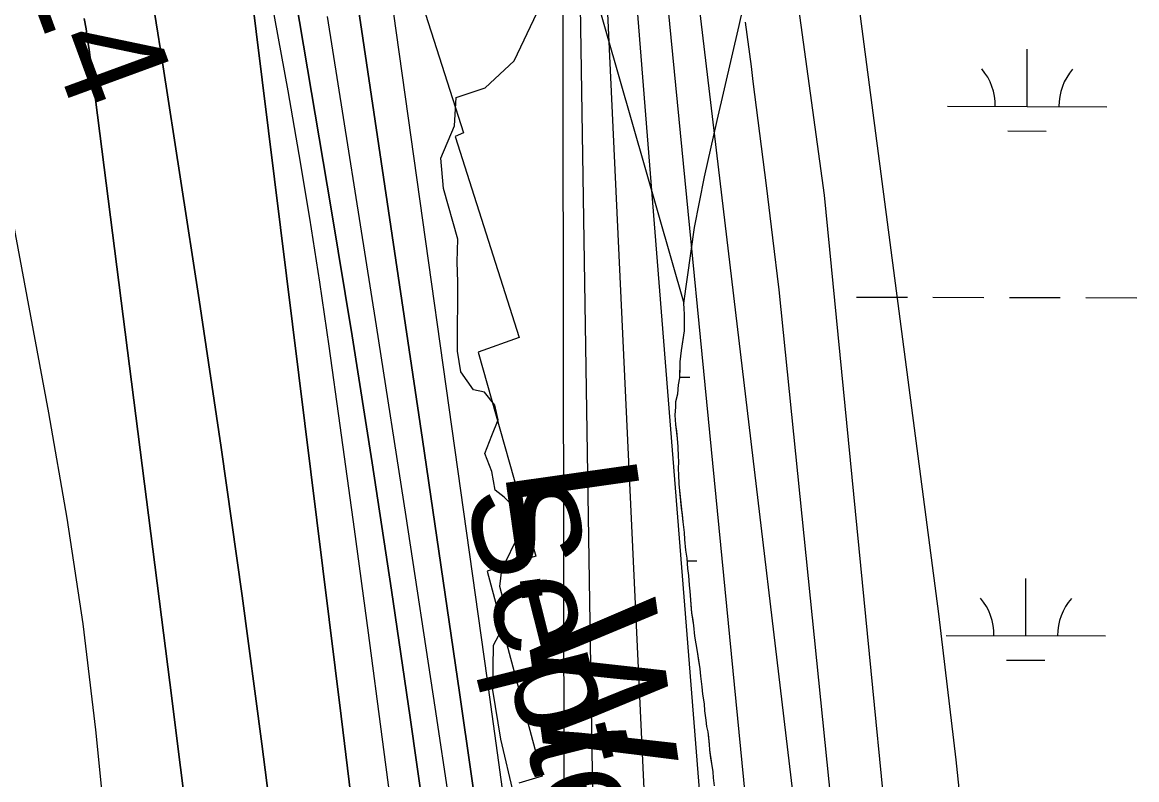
# Model space of a CAD drawing. Extents: x 3172297 to 3210190, y 958463 to 983887.
# Drawn here: x 3201468 to 3202169, y 979023 to 979499 of the extents above; entities that cross this region are included whole.
import ezdxf

# ---------------------------------------------------------------- set-up
doc = ezdxf.new("R2010")
doc.units = 0
for name, color, linetype in [('V-RIVR-EDGE', 7, 'Continuous'), ('V-RIVR-IDEN', 7, 'Continuous'), ('V-RIVR-RANG', 7, 'Continuous'), ('V-RRAP-RVMT', 7, 'Continuous'), ('V-SITE-VEGE', 7, 'Continuous'), ('V-TOPO-DPTH', 7, 'Continuous'), ('V-TOPO-MAJR', 7, 'Continuous'), ('V-TOPO-MINR', 7, 'Continuous'), ('V-TOPO-SHOR', 7, 'Continuous'), ('V-TOPO-WATR', 7, 'Continuous'), ('V-TOPO-WATR-IDEN', 7, 'Continuous'), ('V-WETL-SWMP', 7, 'Continuous')]:
    doc.layers.add(name, color=color, linetype=linetype)

msp = doc.modelspace()

# ---------------------------------------------------------------- linework, layer by layer
at = {"layer": 'V-RIVR-EDGE'}
for points in [[(3201741.64, 979348.35), (3201742.11, 979362.69), (3201733.06, 979394.44), (3201731.37, 979413.57), (3201740.11, 979433.98), (3201741.02, 979451.8), (3201759.29, 979457.84), (3201777.59, 979474.75), (3201792.01, 979505.14), (3201831.71, 979561.55), (3201848.75, 979599.33)], [(3201777.32, 979013.55), (3201769.15, 979048.35), (3201764.01, 979079.22), (3201764.51, 979107.48), (3201771.06, 979119.63), (3201771.53, 979133.11), (3201768.52, 979144.41), (3201769.85, 979154.84), (3201780.77, 979177.85), (3201780.79, 979184.81), (3201778.2, 979193.51), (3201771.26, 979200.48), (3201765.62, 979204.84), (3201763.48, 979216.58), (3201759.16, 979227.9), (3201763.53, 979239.19), (3201767.47, 979249.17), (3201765.32, 979258.31), (3201758.82, 979266.58), (3201751.87, 979267.9), (3201744.07, 979279.23), (3201741.93, 979292.27), (3201741.96, 979304.88), (3201742.01, 979325.31), (3201742.04, 979335.74), (3201741.64, 979348.35)]]:
    msp.add_lwpolyline(points, dxfattribs=at)
at = {"layer": 'V-RRAP-RVMT'}
for p, q in [((3201704.34, 979559.22), (3201745.6, 979429.56)), ((3201745.6, 979429.56), (3201740.45, 979427.17)), ((3201740.45, 979427.17), (3201780.7, 979300.96)), ((3201780.7, 979300.96), (3201754.93, 979291.6)), ((3201754.93, 979291.6), (3201791.02, 979163.45)), ((3201791.02, 979163.45), (3201760.5, 979153.98)), ((3201760.5, 979153.98), (3201795.1, 979025.02)), ((3201795.1, 979025.02), (3201780.39, 979020.62))]:
    msp.add_line(p, q, dxfattribs=at)
at = {"layer": 'V-SITE-VEGE'}
msp.add_lwpolyline([(3201903.46, 979018.93), (3201902.77, 979024.08), (3201902.57, 979027.69), (3201901.63, 979033.11), (3201900.47, 979041.61), (3201900.26, 979044.96), (3201899.35, 979052.95), (3201898.64, 979056.3), (3201898.18, 979060.17), (3201897.25, 979066.1), (3201897.06, 979070.48), (3201896.12, 979076.66), (3201895.68, 979081.3), (3201894.75, 979088), (3201894.31, 979092.64), (3201892.68, 979103.47), (3201891.02, 979113.01), (3201890.35, 979119.71), (3201889.19, 979127.7), (3201888.11, 979141.35), (3201887.66, 979145.22), (3201887.23, 979151.14), (3201886.53, 979155.53), (3201886.12, 979162.22), (3201885.42, 979167.12), (3201884.75, 979173.82), (3201884.56, 979178.19), (3201883.64, 979184.9), (3201881.17, 979208.6), (3201881.01, 979214.78), (3201880.8, 979218.12), (3201880.88, 979223.01), (3201880.67, 979226.1), (3201880.5, 979232.02), (3201880.07, 979237.43), (3201879.17, 979246.19), (3201878.75, 979252.11), (3201879.09, 979257.25), (3201879.14, 979260.59), (3201880.24, 979265.47), (3201880.84, 979271.11), (3201881.68, 979275.47), (3201881.84, 979285.51), (3201882.72, 979292.7), (3201884.45, 979305.02), (3201884.61, 979315.56), (3201884.41, 979318.9), (3201884.05, 979322.45), (3201890.77, 979370.01), (3201896.99, 979401.78), (3201905, 979437.23), (3201918.87, 979496.96), (3201923.83, 979519.72)], dxfattribs=at)
at = {"layer": 'V-TOPO-DPTH'}
for points in [[(3201810.11, 975668.42), (3201865.88, 976781.63), (3201866.34, 976791.04), (3201866.76, 976800.44), (3201867.16, 976809.84), (3201867.52, 976819.25), (3201887.69, 977364.2), (3201891.46, 977492.89), (3201893.89, 977621.6), (3201894.33, 977750.34), (3201893.43, 977879.08), (3201890, 978112.34), (3201889.68, 978124.46), (3201889.15, 978136.57), (3201888.32, 978148.67), (3201887.3, 978160.75), (3201865.87, 978381), (3201853.29, 978503.13), (3201839.8, 978625.14), (3201824.92, 978746.99), (3201809.12, 978868.74), (3201808.02, 979599.38)], [(3201749.21, 976122.83), (3201766, 976782.2), (3201766.21, 976791.44), (3201766.4, 976800.67), (3201766.55, 976809.9), (3201766.67, 976819.13), (3201777.65, 977818.67), (3201777.97, 977869.33), (3201777.97, 977919.99), (3201777.51, 977970.65), (3201776.73, 978021.31), (3201774.86, 978114.16), (3201774.72, 978118.39), (3201774.51, 978122.61), (3201774.19, 978126.83), (3201773.79, 978131.04), (3201741.22, 978436.24), (3201724.08, 978593), (3201706.39, 978749.7), (3201687.88, 978906.3), (3201668.83, 979062.84), (3201611.53, 979523.76)], [(3201611.53, 979523.76), (3201668.83, 979062.84), (3201687.88, 978906.3), (3201706.39, 978749.7), (3201724.08, 978593), (3201741.22, 978436.24), (3201773.79, 978131.04), (3201774.19, 978126.83), (3201774.51, 978122.61), (3201774.72, 978118.39), (3201774.86, 978114.16), (3201776.73, 978021.31), (3201777.51, 977970.65), (3201777.97, 977919.99), (3201777.97, 977869.33), (3201777.65, 977818.67), (3201766.67, 976819.13), (3201766.55, 976809.9), (3201766.4, 976800.67), (3201766.21, 976791.44), (3201766, 976782.2), (3201749.21, 976122.83)], [(3201676.69, 979526.94), (3201681, 979498.94), (3201719.9, 979236.73), (3201743.19, 979077.56), (3201766.06, 978918.33), (3201788.3, 978759.01), (3201810.11, 978599.63), (3201871.85, 978141.82), (3201872.28, 978138.18), (3201872.62, 978134.54), (3201872.83, 978130.89), (3201872.95, 978127.23), (3201874.16, 978053.8), (3201874.54, 978013.43), (3201874.53, 977973.06), (3201873.94, 977932.69), (3201872.96, 977892.33), (3201861.09, 977513.55)], [(3201676.69, 979526.94), (3201681, 979498.94), (3201719.9, 979236.73), (3201743.19, 979077.56), (3201766.06, 978918.33), (3201788.3, 978759.01), (3201810.11, 978599.63), (3201871.85, 978141.82), (3201872.28, 978138.18), (3201872.62, 978134.54), (3201872.83, 978130.89), (3201872.95, 978127.23), (3201874.16, 978053.8), (3201874.54, 978013.43), (3201874.53, 977973.06), (3201873.94, 977932.69), (3201872.96, 977892.33), (3201861.09, 977513.55)], [(3201640.09, 979514.66), (3201662.49, 979381.83), (3201675.62, 979302), (3201688.34, 979222.1), (3201700.42, 979142.1), (3201712.09, 979062.04), (3201745.16, 978828.58), (3201756.35, 978748.87), (3201767.4, 978669.13), (3201778.24, 978589.36), (3201788.95, 978509.58), (3201795.55, 978459.93), (3201802.26, 978404.89), (3201808.18, 978349.79), (3201812.91, 978294.57), (3201816.84, 978239.27), (3201820.05, 978186.11), (3201821.47, 978157.33), (3201822.46, 978128.53), (3201822.8, 978099.73), (3201822.73, 978070.91), (3201816.9, 977649.7), (3201814.86, 977508.18)], [(3201814.86, 977508.18), (3201816.9, 977649.7), (3201822.73, 978070.91), (3201822.8, 978099.73), (3201822.46, 978128.53), (3201821.47, 978157.33), (3201820.05, 978186.11), (3201816.84, 978239.27), (3201812.91, 978294.57), (3201808.18, 978349.79), (3201802.26, 978404.89), (3201795.55, 978459.93), (3201788.95, 978509.58), (3201778.24, 978589.36), (3201767.4, 978669.13), (3201756.35, 978748.87), (3201745.16, 978828.58), (3201712.09, 979062.04), (3201700.42, 979142.1), (3201688.34, 979222.1), (3201675.62, 979302), (3201662.49, 979381.83), (3201640.09, 979514.66)], [(3201735.16, 977077.05), (3201719.7, 978063.6), (3201719.07, 978089.71), (3201718.14, 978115.8), (3201716.77, 978141.88), (3201715.11, 978167.94), (3201709.26, 978248.7), (3201703.98, 978315.09), (3201698.08, 978381.42), (3201691.23, 978447.65), (3201683.77, 978513.83), (3201680.76, 978538.85), (3201671.31, 978617.5), (3201661.83, 978696.13), (3201652.32, 978774.77), (3201642.79, 978853.4), (3201630.81, 978952.08), (3201619.04, 979045.35), (3201606.67, 979138.54), (3201593.41, 979231.6), (3201579.57, 979324.58), (3201556.61, 979473.83), (3201553.69, 979492.11), (3201550.64, 979510.36)], [(3201550.64, 979510.36), (3201553.69, 979492.11), (3201556.61, 979473.83), (3201579.57, 979324.58), (3201593.41, 979231.6), (3201606.67, 979138.54), (3201619.04, 979045.35), (3201630.81, 978952.08), (3201642.79, 978853.4), (3201652.32, 978774.77), (3201661.83, 978696.13), (3201671.31, 978617.5), (3201680.76, 978538.85), (3201683.77, 978513.83), (3201691.23, 978447.65), (3201698.08, 978381.42), (3201703.98, 978315.09), (3201709.26, 978248.7), (3201715.11, 978167.94), (3201716.77, 978141.88), (3201718.14, 978115.8), (3201719.07, 978089.71), (3201719.7, 978063.6), (3201735.16, 977077.05)], [(3201694.03, 976847.39), (3201684.15, 977728.4), (3201683.15, 977792.05), (3201681.78, 977855.69), (3201679.83, 977919.32), (3201677.5, 977982.94), (3201672.5, 978104.87), (3201672.37, 978107.52), (3201672.2, 978110.16), (3201671.97, 978112.8), (3201671.72, 978115.44), (3201637.47, 978435.02), (3201619.57, 978597.39), (3201601, 978759.68), (3201581.45, 978921.85), (3201561.23, 979083.95), (3201510.39, 979481.62), (3201509.49, 979488.27), (3201508.51, 979494.91), (3201507.42, 979501.52)], [(3201507.42, 979501.52), (3201508.51, 979494.91), (3201509.49, 979488.27), (3201510.39, 979481.62), (3201561.23, 979083.95), (3201581.45, 978921.85), (3201601, 978759.68), (3201619.57, 978597.39), (3201637.47, 978435.02), (3201671.72, 978115.44), (3201671.97, 978112.8), (3201672.2, 978110.16), (3201672.37, 978107.52), (3201672.5, 978104.87), (3201677.5, 977982.94), (3201679.83, 977919.32), (3201681.78, 977855.69), (3201683.15, 977792.05), (3201684.15, 977728.4), (3201694.03, 976847.39)]]:
    msp.add_lwpolyline(points, dxfattribs=at)
at = {"layer": 'V-TOPO-MAJR'}
for points in [[(3201546.15, 978514.04), (3201541.04, 978570.45), (3201537.03, 978626.93), (3201534.67, 978683.5), (3201533.41, 978740.13), (3201532.33, 978796.78), (3201530.38, 978853.39), (3201527.14, 978909.94), (3201523.03, 978966.45), (3201521.27, 978987.42), (3201514.62, 979054.24), (3201506.62, 979120.89), (3201496.6, 979187.26), (3201485.23, 979253.45), (3201448.72, 979448.29), (3201446.38, 979459.8), (3201443.79, 979471.25), (3201440.85, 979482.61), (3201437.67, 979493.91), (3201351.67, 979782.2)], [(3202139.46, 976977.94), (3202116.62, 978112.23), (3202115.93, 978138.15), (3202115.02, 978164.06), (3202113.77, 978189.95), (3202112.31, 978215.84), (3202104.24, 978343.5), (3202101.77, 978381.95), (3202099.23, 978420.39), (3202096.61, 978458.82), (3202093.92, 978497.25), (3202091.28, 978535.69), (3202088.77, 978574.13), (3202086.45, 978612.59), (3202084.26, 978651.05), (3202078.37, 978758.9), (3202072.28, 978851.2), (3202064.8, 978943.37), (3202055.24, 979035.34), (3202044.28, 979127.19), (3201978.2, 979632.56)], [(3201933.56, 977232.86), (3201954.42, 978119.13), (3201954.56, 978131.84), (3201954.51, 978144.55), (3201954.14, 978157.25), (3201953.57, 978169.95), (3201952.72, 978182.63), (3201951.69, 978195.3), (3201950.4, 978207.95), (3201948.93, 978220.58), (3201948.14, 978226.87), (3201946.28, 978242.64), (3201944.62, 978258.43), (3201943.24, 978274.25), (3201942.04, 978290.09), (3201915.56, 978690.12), (3201914.4, 978723), (3201914.6, 978755.84), (3201850.07, 979570.26)]]:
    msp.add_lwpolyline(points, dxfattribs=at)
at = {"layer": 'V-TOPO-MINR'}
for points in [[(3201810.11, 975668.42), (3201865.88, 976781.63), (3201866.34, 976791.04), (3201866.76, 976800.44), (3201867.16, 976809.84), (3201867.52, 976819.25), (3201887.69, 977364.2), (3201891.46, 977492.89), (3201893.89, 977621.6), (3201894.33, 977750.34), (3201893.43, 977879.08), (3201890, 978112.34), (3201889.68, 978124.46), (3201889.15, 978136.57), (3201888.32, 978148.67), (3201887.3, 978160.75), (3201865.87, 978381), (3201853.29, 978503.13), (3201839.8, 978625.14), (3201824.92, 978746.99), (3201809.12, 978868.74), (3201808.02, 979599.38)], [(3202004.35, 977633.8), (3202004.53, 977800.63), (3202002.43, 978112.66), (3202002.25, 978131.48), (3202002, 978150.29), (3202001.64, 978169.1), (3202001.21, 978187.91), (3201996.14, 978386.41), (3201995.84, 978407.1), (3201995.84, 978427.79), (3201996.3, 978448.46), (3201997.06, 978469.14), (3201997.76, 978489.81), (3201998.08, 978510.49), (3201997.81, 978531.16), (3201997.16, 978551.84), (3201990.64, 978694.82), (3201882.91, 979602)], [(3202032.9, 976237.63), (3202069.31, 976777.17), (3202069.97, 976788.57), (3202070.51, 976799.97), (3202070.85, 976811.38), (3202071.05, 976822.8), (3202079.52, 977752.42), (3202079.97, 977820.28), (3202080.22, 977888.15), (3202080.14, 977956.02), (3202079.84, 978023.89), (3202079.04, 978144.67), (3202078.93, 978152.15), (3202078.75, 978159.62), (3202078.46, 978167.09), (3202078.09, 978174.56), (3202063.26, 978434.91), (3202058.16, 978516.59), (3201972.56, 979390.35), (3201943.18, 979604.34)], [(3201848.53, 976068.29), (3201882.66, 976764), (3201883.52, 976782.2), (3201884.33, 976800.4), (3201885.08, 976818.61), (3201885.78, 976836.82), (3201896.3, 977122.52), (3201901.31, 977283.59), (3201905.1, 977444.69), (3201907.04, 977605.82), (3201907.76, 977766.97), (3201907.36, 978096.7), (3201907.07, 978117.71), (3201906.45, 978138.71), (3201905.3, 978159.69), (3201903.82, 978180.66), (3201893.04, 978310.39), (3201885.28, 978396.15), (3201876.69, 978481.81), (3201866.84, 978567.34), (3201856.16, 978652.78), (3201829.48, 978854.16), (3201817.99, 979589.45)], [(3201921.82, 977500.51), (3201928.45, 978077.32), (3201928.43, 978109.36), (3201927.89, 978141.38), (3201926.57, 978173.37), (3201924.74, 978205.36), (3201922.32, 978240.06), (3201918.45, 978289.34), (3201913.99, 978338.57), (3201908.66, 978387.7), (3201902.74, 978436.78), (3201898.73, 978467.81), (3201891.05, 978532.42), (3201884.3, 978597.12), (3201878.94, 978661.95), (3201874.49, 978726.86), (3201864.95, 978891.79), (3201832.72, 979580.75)], [(3201962.66, 977483.97), (3201974.95, 977760.54), (3201977.15, 977824.91), (3201978.48, 977889.3), (3201978.48, 977953.7), (3201977.61, 978018.1), (3201974.78, 978137.14), (3201974.64, 978142.04), (3201974.49, 978146.93), (3201974.3, 978151.82), (3201974.09, 978156.72), (3201956.78, 978530.27), (3201955.99, 978559.18), (3201955.94, 978588.09), (3201956.98, 978616.97), (3201958.76, 978645.84), (3201869.54, 979558.28)], [(3201824.28, 976256.95), (3201832.58, 976392.75), (3201839.75, 976528.62), (3201852.19, 976796.08), (3201852.38, 976800.47), (3201852.47, 976802.67), (3201852.54, 976804.86), (3201880.58, 977628.97), (3201882.82, 977713.38), (3201884.19, 977797.79), (3201884.29, 977882.21), (3201883.54, 977966.64), (3201881.01, 978120.21), (3201880.77, 978127.86), (3201880.37, 978135.49), (3201879.73, 978143.11), (3201878.94, 978150.72), (3201842.88, 978452.96), (3201823.45, 978611.61), (3201803.36, 978770.18), (3201782.28, 978928.62), (3201760.54, 979086.97), (3201696.25, 979544.73)], [(3201749.21, 976122.83), (3201766, 976782.2), (3201766.21, 976791.44), (3201766.4, 976800.67), (3201766.55, 976809.9), (3201766.67, 976819.13), (3201777.65, 977818.67), (3201777.97, 977869.33), (3201777.97, 977919.99), (3201777.51, 977970.65), (3201776.73, 978021.31), (3201774.86, 978114.16), (3201774.72, 978118.39), (3201774.51, 978122.61), (3201774.19, 978126.83), (3201773.79, 978131.04), (3201741.22, 978436.24), (3201724.08, 978593), (3201706.39, 978749.7), (3201687.88, 978906.3), (3201668.83, 979062.84), (3201611.53, 979523.76)], [(3201795.4, 977629.12), (3201795.45, 977753.06), (3201794.96, 977876.99), (3201793.37, 978097.79), (3201793.13, 978111.32), (3201792.68, 978124.85), (3201791.94, 978138.36), (3201791, 978151.87), (3201776.06, 978337.4), (3201766.75, 978443.58), (3201756.43, 978549.66), (3201744.6, 978655.58), (3201731.76, 978761.4), (3201703.07, 978984.58), (3201694.57, 979049.86), (3201685.95, 979115.11), (3201677.13, 979180.34), (3201668.17, 979245.55), (3201661.25, 979295.38), (3201655.4, 979335.62), (3201649.21, 979375.82), (3201642.51, 979415.93), (3201635.46, 979455.98), (3201622.91, 979524.77)], [(3201814.86, 977508.18), (3201816.9, 977649.7), (3201822.73, 978070.91), (3201822.8, 978099.73), (3201822.46, 978128.53), (3201821.47, 978157.33), (3201820.05, 978186.11), (3201816.84, 978239.27), (3201812.91, 978294.57), (3201808.18, 978349.79), (3201802.26, 978404.89), (3201795.55, 978459.93), (3201788.95, 978509.58), (3201778.24, 978589.36), (3201767.4, 978669.13), (3201756.35, 978748.87), (3201745.16, 978828.58), (3201712.09, 979062.04), (3201700.42, 979142.1), (3201688.34, 979222.1), (3201675.62, 979302), (3201662.49, 979381.83), (3201640.09, 979514.66)], [(3201735.16, 977077.05), (3201719.7, 978063.6), (3201719.07, 978089.71), (3201718.14, 978115.8), (3201716.77, 978141.88), (3201715.11, 978167.94), (3201709.26, 978248.7), (3201703.98, 978315.09), (3201698.08, 978381.42), (3201691.23, 978447.65), (3201683.77, 978513.83), (3201680.76, 978538.85), (3201671.31, 978617.5), (3201661.83, 978696.13), (3201652.32, 978774.77), (3201642.79, 978853.4), (3201630.81, 978952.08), (3201619.04, 979045.35), (3201606.67, 979138.54), (3201593.41, 979231.6), (3201579.57, 979324.58), (3201556.61, 979473.83), (3201553.69, 979492.11), (3201550.64, 979510.36)], [(3201694.03, 976847.39), (3201684.15, 977728.4), (3201683.15, 977792.05), (3201681.78, 977855.69), (3201679.83, 977919.32), (3201677.5, 977982.94), (3201672.5, 978104.87), (3201672.37, 978107.52), (3201672.2, 978110.16), (3201671.97, 978112.8), (3201671.72, 978115.44), (3201637.47, 978435.02), (3201619.57, 978597.39), (3201601, 978759.68), (3201581.45, 978921.85), (3201561.23, 979083.95), (3201510.39, 979481.62), (3201509.49, 979488.27), (3201508.51, 979494.91), (3201507.42, 979501.52)], [(3201833.41, 977287.97), (3201861.79, 978124.84), (3201861.89, 978129.04), (3201861.92, 978133.25), (3201861.85, 978137.45), (3201861.72, 978141.65), (3201861.48, 978145.85), (3201861.17, 978150.04), (3201860.73, 978154.22), (3201860.22, 978158.39), (3201859.54, 978163.33), (3201858.62, 978169.97), (3201857.69, 978176.61), (3201856.75, 978183.24), (3201855.8, 978189.87), (3201763.42, 978828.55), (3201745.83, 978948.55), (3201727.93, 979068.5), (3201709.58, 979188.39), (3201690.92, 979308.22), (3201660.27, 979502.58)], [(3202044.5, 976881.49), (3202037.91, 978098.15), (3202037.72, 978126.38), (3202037.49, 978154.6), (3202037.18, 978182.82), (3202036.83, 978211.04), (3202036.32, 978248.37), (3202036.24, 978257.93), (3202036.22, 978267.48), (3202036.3, 978277.04), (3202036.44, 978286.59), (3202036.52, 978296.15), (3202036.47, 978305.7), (3202036.22, 978315.24), (3202035.84, 978324.79), (3202025.29, 978530.68), (3201944.04, 979330.81), (3201940.04, 979363.57), (3201935.99, 979396.33), (3201931.89, 979429.07), (3201927.74, 979461.81), (3201926.54, 979471.18), (3201922.86, 979499.22)]]:
    msp.add_lwpolyline(points, dxfattribs=at)
at = {"layer": 'V-TOPO-SHOR'}
for points in [[(3201778.36, 979691.77), (3201884.05, 979322.45), (3201890.77, 979370.01)], [(3201890.77, 979370.01), (3201896.99, 979401.78), (3201905, 979437.23), (3201918.87, 979496.96), (3201923.83, 979519.72)]]:
    msp.add_lwpolyline(points, dxfattribs=at)
at = {"layer": 'V-TOPO-WATR'}
msp.add_lwpolyline([(3201861.09, 977513.55), (3201872.96, 977892.33), (3201873.94, 977932.69), (3201874.53, 977973.06), (3201874.54, 978013.43), (3201874.16, 978053.8), (3201872.95, 978127.23), (3201872.83, 978130.89), (3201872.62, 978134.54), (3201872.28, 978138.18), (3201871.85, 978141.82), (3201810.11, 978599.63), (3201788.3, 978759.01), (3201766.06, 978918.33), (3201743.19, 979077.56), (3201719.9, 979236.73), (3201681, 979498.94), (3201676.69, 979526.94)], dxfattribs=at)
at = {"layer": 'V-WETL-SWMP'}
for p, q in [((3202099.79, 979446.11), (3202099.88, 979482.11)), ((3202049.79, 979446.24), (3202149.79, 979445.99)), ((3202087.75, 979430.71), (3202111.75, 979430.65)), ((3201992.65, 979326.31), (3202024.65, 979326.23)), ((3202040.65, 979326.19), (3202072.65, 979326.11)), ((3202088.65, 979326.07), (3202120.65, 979325.99)), ((3202136.65, 979325.95), (3202168.65, 979325.87)), ((3201881.67, 979275.84), (3201887.93, 979275.82)), ((3201886.21, 979160.4), (3201892.24, 979160.38)), ((3202098.96, 979113.44), (3202099.05, 979149.44)), ((3202048.97, 979113.56), (3202148.96, 979113.32)), ((3202086.93, 979098.04), (3202110.93, 979097.98))]:
    msp.add_line(p, q, dxfattribs=at)
msp.add_lwpolyline([(3201903.47, 979018.93), (3201902.77, 979024.08), (3201902.57, 979027.69), (3201901.63, 979033.1), (3201901.16, 979036.46), (3201900.47, 979041.61), (3201900.27, 979044.96), (3201899.82, 979049.34), (3201899.36, 979052.95), (3201898.64, 979056.3), (3201898.18, 979060.17), (3201897.25, 979066.1), (3201897.06, 979070.47), (3201896.12, 979076.66), (3201895.68, 979081.3), (3201894.75, 979088), (3201894.31, 979092.64), (3201893.38, 979099.08), (3201892.67, 979103.47), (3201891.02, 979113.01), (3201890.35, 979119.71), (3201889.89, 979123.06), (3201889.19, 979127.7), (3201888.75, 979132.6), (3201888.54, 979135.95), (3201888.11, 979141.35), (3201887.66, 979145.22), (3201887.23, 979151.14), (3201886.53, 979155.53), (3201886.12, 979162.22), (3201885.42, 979167.12), (3201884.75, 979173.82), (3201884.56, 979178.19), (3201883.64, 979184.9), (3201883.19, 979189.53), (3201882.74, 979193.66), (3201882.29, 979198.04), (3201881.62, 979204.48), (3201881.17, 979208.6), (3201881.01, 979214.78), (3201880.8, 979218.12), (3201880.88, 979223.01), (3201880.67, 979226.1), (3201880.5, 979232.02), (3201880.07, 979237.43), (3201879.63, 979242.07), (3201879.17, 979246.19), (3201878.75, 979252.11), (3201879.09, 979257.25), (3201879.14, 979260.59), (3201880.24, 979265.46), (3201880.84, 979271.11), (3201881.68, 979275.47), (3201881.78, 979281.91), (3201881.84, 979285.51), (3201882.72, 979292.7), (3201883.3, 979296.8), (3201883.87, 979300.91), (3201884.45, 979305.02), (3201884.5, 979308.36), (3201884.56, 979312.22), (3201884.61, 979315.56), (3201884.41, 979318.91), (3201884.05, 979322.45), (3201890.77, 979370.01), (3201896.99, 979401.78), (3201905, 979437.23), (3201918.87, 979496.96), (3201923.83, 979519.72)], dxfattribs=at)
for centre, start, end in [((3202044.55, 979446.72), 359.08649, 40.63015), ((3202155.03, 979446.45), 139.08651, 180.63017), ((3202043.72, 979114.05), 359.08649, 40.63015), ((3202154.21, 979113.78), 139.08651, 180.63017)]:
    msp.add_arc(centre, 35.25, start, end, dxfattribs=at)

# ---------------------------------------------------------------- texts
at = {"layer": 'V-RIVR-IDEN'}
msp.add_text('September 2012', height=67, rotation=284.0956, dxfattribs=at).set_placement((3201745.5, 979202.44))
at = {"layer": 'V-RIVR-RANG'}
msp.add_text('-24', height=67, rotation=290.15806, dxfattribs=at).set_placement((3201456.77, 979562.42))
at = {"layer": 'V-TOPO-WATR-IDEN'}
msp.add_text('L.W.R.P.', height=83, rotation=278.04894, dxfattribs=at).set_placement((3201771.02, 979218.56))

doc.saveas('drawing.dxf')
